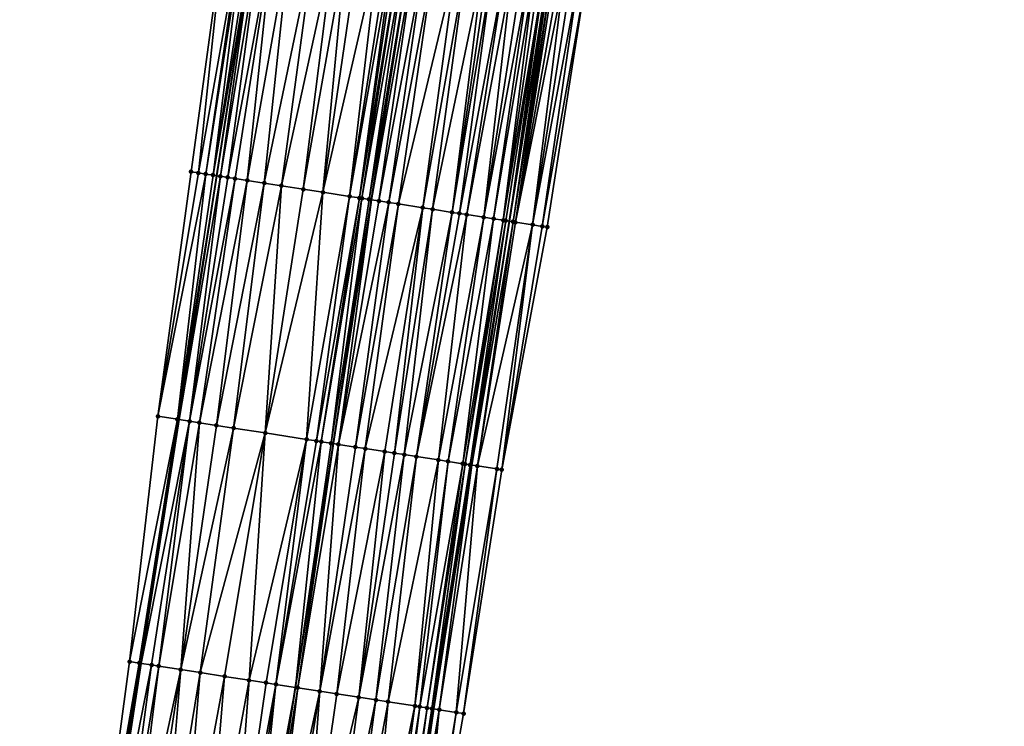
# Model space of a CAD drawing. Header units: feet. Extents: x 2004186 to 2014793, y 836912 to 864902.
# Tile 904 of 974: x 2004244 to 2004324, y 861836 to 861893. Entities that reach past the tile are written whole.
import ezdxf

# ---------------------------------------------------------------- set-up
doc = ezdxf.new("R2010")
doc.units = ezdxf.units.FT
doc.header["$LTSCALE"] = 100
doc.header["$MEASUREMENT"] = 0
for name, color, linetype, lineweight in [('EP_Travel Lane', 5, 'Continuous', 40), ('GPL_Skip Line', 2, 'Continuous', 40), ('Road Shots', 4, 'Continuous', 200), ('Road X-Section', 30, 'Continuous', 13)]:
    doc.layers.add(name, color=color, linetype=linetype, lineweight=lineweight)
doc.layers.add('I-77 SB_MM21-27-Surface-Border', color=7, linetype='Continuous')
doc.layers.add('I-77 SB_MM21-27-Surface-TIN', color=7, linetype='Continuous')

msp = doc.modelspace()

# ---------------------------------------------------------------- linework, layer by layer
at = {"layer": 'EP_Travel Lane'}
for points in [[(2004244.871533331, 861781.4747629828, 475.8894471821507), (2004247.706480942, 861801.2686498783, 476.2963339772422), (2004250.541511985, 861821.0631193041, 476.6735171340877), (2004253.598039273, 861840.9998284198, 477.0790103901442), (2004256.666802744, 861860.7592060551, 477.4664519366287), (2004259.735564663, 861880.5185737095, 477.8544267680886), (2004262.804317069, 861900.2778800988, 478.2456128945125), (2004266.111545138, 861920.1660222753, 478.6505441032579), (2004269.446542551, 861939.882200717, 479.03823395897), (2004272.781536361, 861959.5983578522, 479.4270138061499), (2004276.116567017, 861979.31473282, 479.8046323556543), (2004279.687520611, 861999.1749331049, 480.1635471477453), (2004283.304677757, 862018.8423221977, 480.495595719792), (2004286.921936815, 862038.5102654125, 480.795042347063), (2004290.539097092, 862058.1776715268, 481.1260890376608), (2004294.398704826, 862077.9631799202, 481.4208840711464), (2004298.326517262, 862097.5716404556, 481.7131366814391)], [(2004268.724748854, 861778.0972558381, 475.0505787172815), (2004271.519651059, 861797.8973254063, 475.4332667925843), (2004274.314531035, 861817.6972375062, 475.8239820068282), (2004277.314354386, 861837.3090696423, 476.1774537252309), (2004280.383158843, 861857.0687111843, 476.5510465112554), (2004283.451883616, 861876.8278396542, 476.9515774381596), (2004286.520636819, 861896.5871511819, 477.3424998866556), (2004289.78032483, 861916.1661944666, 477.7426439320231), (2004293.126251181, 861935.8802423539, 478.144050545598), (2004296.47219236, 861955.5943776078, 478.5409800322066), (2004299.81811013, 861975.3083749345, 478.944975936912), (2004303.329893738, 861994.8298725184, 479.3114861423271), (2004306.93671772, 862014.4984996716, 479.6815246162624), (2004310.543484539, 862034.1668151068, 480.0699002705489), (2004314.150407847, 862053.8359838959, 480.4080714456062), (2004317.950573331, 862073.3244854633, 480.745658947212), (2004321.878194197, 862092.9319896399, 481.0961759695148)]]:
    msp.add_polyline3d(points, dxfattribs=at)
at = {"layer": 'GPL_Skip Line'}
msp.add_polyline3d([(2004257.413331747, 861779.6982629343, 475.4802737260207), (2004260.230374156, 861799.4948755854, 475.8782724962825), (2004263.047487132, 861819.2919841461, 476.2509877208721), (2004266.09168847, 861839.055107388, 476.6269294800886), (2004269.180808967, 861858.8112578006, 477.0166406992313), (2004272.269952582, 861878.5675560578, 477.3985859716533), (2004275.359044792, 861898.3235255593, 477.7978000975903), (2004278.650188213, 861918.0464854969, 478.1999728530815), (2004281.996878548, 861937.7605591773, 478.5936307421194), (2004285.343570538, 861957.4746425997, 478.9867891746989), (2004288.690267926, 861977.1887578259, 479.3783170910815), (2004292.242436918, 861996.8669209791, 479.7472093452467), (2004295.869048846, 862016.5323048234, 480.094147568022), (2004299.495683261, 862036.1978106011, 480.4339104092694), (2004303.122345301, 862055.8634661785, 480.7648580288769), (2004306.917893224, 862075.4967837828, 481.1006554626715), (2004310.791516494, 862095.1154618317, 481.4211498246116)], dxfattribs=at)
at = {"layer": 'I-77 SB_MM21-27-Surface-Border', "color": 3, "linetype": 'ByBlock', "lineweight": -2}
for points in [[(2004243.74974978, 861781.6338770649, 475.9151746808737), (2004246.962803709, 861801.3741436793, 476.3128690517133), (2004249.977913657, 861821.1430174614, 476.6885808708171), (2004252.653536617, 861841.1470345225, 477.1035539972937), (2004254.95220891, 861861.0264397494, 477.5107749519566), (2004257.646090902, 861880.8441254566, 477.9140863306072), (2004260.339979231, 861900.6618516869, 478.3152617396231), (2004263.268426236, 861920.646776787, 478.7451031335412), (2004266.615157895, 861940.3610938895, 479.1262806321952), (2004269.961900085, 861960.0754730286, 479.5042749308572), (2004273.308641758, 861979.7898491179, 479.8824322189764), (2004276.899558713, 861999.6875881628, 480.2483322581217), (2004280.722957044, 862019.3172587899, 480.5624132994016), (2004284.74311794, 862038.9110869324, 480.8512477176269), (2004288.763240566, 862058.504707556, 481.1522894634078), (2004292.985715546, 862078.241680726, 481.4494763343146), (2004298.036787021, 862097.6288062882, 481.7154901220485)], [(2004323.546783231, 862092.604838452, 480.9611027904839), (2004319.477055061, 862073.0254436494, 480.6076028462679), (2004316.695349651, 862053.3707454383, 480.1753278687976), (2004313.462204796, 862033.6333618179, 479.7964136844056), (2004310.032382, 862013.9322795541, 479.4157512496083), (2004306.405878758, 861994.2674850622, 479.0341319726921), (2004303.086838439, 861974.7599758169, 478.6208174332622), (2004299.740028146, 861955.0451955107, 478.2633899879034), (2004296.393383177, 861935.3313890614, 477.8560285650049), (2004293.046839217, 861915.6181776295, 477.4181642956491), (2004289.588431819, 861896.1133765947, 477.0392939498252), (2004286.499277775, 861876.3570116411, 476.6608484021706), (2004282.817234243, 861856.6927466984, 476.3134644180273), (2004279.728001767, 861836.9358801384, 475.9613643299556), (2004276.315557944, 861817.416232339, 475.6371162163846), (2004272.706248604, 861797.7305978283, 475.3271096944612), (2004270.87945956, 861777.7946982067, 474.8478907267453)]]:
    msp.add_polyline3d(points, dxfattribs=at)
at = {"layer": 'I-77 SB_MM21-27-Surface-TIN', "color": 128, "linetype": 'ByBlock', "lineweight": -2}
for points in [[(2004260.339979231, 861900.6618516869, 478.3152617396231), (2004257.646090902, 861880.8441254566, 477.9140863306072), (2004258.238943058, 861880.7517866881, 477.8955731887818)], [(2004261.723284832, 861900.4462916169, 478.2774721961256), (2004260.339979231, 861900.6618516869, 478.3152617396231), (2004258.238943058, 861880.7517866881, 477.8955731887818)], [(2004261.723284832, 861900.4462916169, 478.2774721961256), (2004258.238943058, 861880.7517866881, 477.8955731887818), (2004258.831783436, 861880.6593725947, 477.8810167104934)], [(2004261.920897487, 861900.4154817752, 478.2728902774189), (2004261.723284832, 861900.4462916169, 478.2774721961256), (2004258.831783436, 861880.6593725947, 477.8810167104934)], [(2004261.920897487, 861900.4154817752, 478.2728902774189), (2004258.831783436, 861880.6593725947, 477.8810167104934), (2004259.424643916, 861880.567087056, 477.8597075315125)], [(2004262.513762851, 861900.3232274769, 478.2499402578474), (2004261.920897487, 861900.4154817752, 478.2728902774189), (2004259.424643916, 861880.567087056, 477.8597075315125)], [(2004262.513762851, 861900.3232274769, 478.2499402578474), (2004259.424643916, 861880.567087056, 477.8597075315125), (2004262.804317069, 861900.2778800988, 478.2456128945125)], [(2004259.424643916, 861880.567087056, 477.8597075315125), (2004259.735564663, 861880.5185737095, 477.8544267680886), (2004262.804317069, 861900.2778800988, 478.2456128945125)], [(2004260.017470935, 861880.4745875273, 477.8496387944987), (2004262.804317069, 861900.2778800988, 478.2456128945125), (2004259.735564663, 861880.5185737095, 477.8544267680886)], [(2004263.304193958, 861900.1998633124, 478.2381679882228), (2004262.804317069, 861900.2778800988, 478.2456128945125), (2004260.017470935, 861880.4745875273, 477.8496387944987)], [(2004263.304193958, 861900.1998633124, 478.2381679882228), (2004260.017470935, 861880.4745875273, 477.8496387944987), (2004260.610298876, 861880.3820938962, 477.8392602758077)], [(2004264.292268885, 861900.0458886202, 478.2113442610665), (2004263.304193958, 861900.1998633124, 478.2381679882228), (2004260.610298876, 861880.3820938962, 477.8392602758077)], [(2004264.292268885, 861900.0458886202, 478.2113442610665), (2004260.610298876, 861880.3820938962, 477.8392602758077), (2004261.203143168, 861880.2897048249, 477.8233894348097)], [(2004264.292268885, 861900.0458886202, 478.2113442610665), (2004261.203143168, 861880.2897048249, 477.8233894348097), (2004262.191251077, 861880.135941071, 477.7854853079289)], [(2004265.675607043, 861899.8305367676, 478.1626174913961), (2004264.292268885, 861900.0458886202, 478.2113442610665), (2004262.191251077, 861880.135941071, 477.7854853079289)], [(2004265.675607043, 861899.8305367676, 478.1626174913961), (2004262.191251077, 861880.135941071, 477.7854853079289), (2004263.574609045, 861879.9207159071, 477.7301034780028)], [(2004267.651819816, 861899.5229897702, 478.0878334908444), (2004265.675607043, 861899.8305367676, 478.1626174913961), (2004263.574609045, 861879.9207159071, 477.7301034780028)], [(2004267.651819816, 861899.5229897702, 478.0878334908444), (2004263.574609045, 861879.9207159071, 477.7301034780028), (2004264.957954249, 861879.7054091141, 477.6790094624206)], [(2004269.232790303, 861899.2769538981, 478.0279156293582), (2004267.651819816, 861899.5229897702, 478.0878334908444), (2004264.957954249, 861879.7054091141, 477.6790094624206)], [(2004269.232790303, 861899.2769538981, 478.0279156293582), (2004264.957954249, 861879.7054091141, 477.6790094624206), (2004266.736550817, 861879.4286492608, 477.6099991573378)], [(2004270.220903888, 861899.1232264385, 477.9881052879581), (2004269.232790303, 861899.2769538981, 478.0279156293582), (2004266.736550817, 861879.4286492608, 477.6099991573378)], [(2004270.220903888, 861899.1232264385, 477.9881052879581), (2004266.736550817, 861879.4286492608, 477.6099991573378), (2004268.317531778, 861879.1826803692, 477.5465625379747)], [(2004271.209006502, 861898.9694288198, 477.9519802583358), (2004270.220903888, 861899.1232264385, 477.9881052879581), (2004268.317531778, 861879.1826803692, 477.5465625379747)], [(2004272.789979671, 861898.723410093, 477.8911618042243), (2004271.209006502, 861898.9694288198, 477.9519802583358), (2004268.317531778, 861879.1826803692, 477.5465625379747)], [(2004272.789979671, 861898.723410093, 477.8911618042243), (2004268.317531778, 861879.1826803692, 477.5465625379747), (2004270.491386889, 861878.8445133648, 477.4572244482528)], [(2004273.580468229, 861898.6004133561, 477.8600893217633), (2004272.789979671, 861898.723410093, 477.8911618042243), (2004270.491386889, 861878.8445133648, 477.4572244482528)], [(2004273.975720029, 861898.5389630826, 477.8420267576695), (2004273.580468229, 861898.6004133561, 477.8600893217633), (2004270.491386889, 861878.8445133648, 477.4572244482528)], [(2004273.975720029, 861898.5389630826, 477.8420267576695), (2004270.491386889, 861878.8445133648, 477.4572244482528), (2004271.281878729, 861878.7215376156, 477.4250493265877)], [(2004274.173342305, 861898.5082147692, 477.8342128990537), (2004273.975720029, 861898.5389630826, 477.8420267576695), (2004271.281878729, 861878.7215376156, 477.4250493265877)], [(2004274.568596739, 861898.4467813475, 477.8152651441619), (2004274.173342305, 861898.5082147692, 477.8342128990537), (2004271.281878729, 861878.7215376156, 477.4250493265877)], [(2004274.568596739, 861898.4467813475, 477.8152651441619), (2004271.281878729, 861878.7215376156, 477.4250493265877), (2004271.479497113, 861878.6907644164, 477.4185426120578)], [(2004274.963814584, 861898.3851139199, 477.8086092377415), (2004274.568596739, 861898.4467813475, 477.8152651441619), (2004271.479497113, 861878.6907644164, 477.4185426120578)], [(2004274.963814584, 861898.3851139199, 477.8086092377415), (2004271.479497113, 861878.6907644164, 477.4185426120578), (2004272.072332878, 861878.5983208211, 477.4055358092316)], [(2004274.963814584, 861898.3851139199, 477.8086092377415), (2004272.072332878, 861878.5983208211, 477.4055358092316), (2004275.359044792, 861898.3235255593, 477.7978000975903)], [(2004272.072332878, 861878.5983208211, 477.4055358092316), (2004272.269952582, 861878.5675560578, 477.3985859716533), (2004275.359044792, 861898.3235255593, 477.7978000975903)], [(2004275.754275, 861898.2619371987, 477.7869909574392), (2004275.359044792, 861898.3235255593, 477.7978000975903), (2004272.269952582, 861878.5675560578, 477.3985859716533)], [(2004275.754275, 861898.2619371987, 477.7869909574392), (2004272.269952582, 861878.5675560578, 477.3985859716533), (2004272.862811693, 861878.4752617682, 477.3777364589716)], [(2004276.544768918, 861898.1389747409, 477.7541178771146), (2004275.754275, 861898.2619371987, 477.7869909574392), (2004272.862811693, 861878.4752617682, 477.3777364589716)], [(2004276.544768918, 861898.1389747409, 477.7541178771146), (2004272.862811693, 861878.4752617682, 477.3777364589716), (2004273.653297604, 861878.3522480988, 477.3475532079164)], [(2004277.335252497, 861898.0159461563, 477.7247182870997), (2004276.544768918, 861898.1389747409, 477.7541178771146), (2004273.653297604, 861878.3522480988, 477.3475532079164)], [(2004277.335252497, 861898.0159461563, 477.7247182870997), (2004273.653297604, 861878.3522480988, 477.3475532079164), (2004274.443779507, 861878.2292087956, 477.3187164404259)], [(2004279.113851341, 861897.7392008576, 477.6549439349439), (2004277.335252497, 861898.0159461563, 477.7247182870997), (2004274.443779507, 861878.2292087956, 477.3187164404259)], [(2004279.113851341, 861897.7392008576, 477.6549439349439), (2004274.443779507, 861878.2292087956, 477.3187164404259), (2004276.419994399, 861877.9216753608, 477.2432195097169)], [(2004279.904321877, 861897.6160888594, 477.6299258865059), (2004279.113851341, 861897.7392008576, 477.6549439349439), (2004276.419994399, 861877.9216753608, 477.2432195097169)], [(2004279.904321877, 861897.6160888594, 477.6299258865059), (2004276.419994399, 861877.9216753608, 477.2432195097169), (2004277.210471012, 861877.798602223, 477.2161600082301)], [(2004281.287657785, 861897.4007226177, 477.5819549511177), (2004279.904321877, 861897.6160888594, 477.6299258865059), (2004277.210471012, 861877.798602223, 477.2161600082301)], [(2004281.287657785, 861897.4007226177, 477.5819549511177), (2004277.210471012, 861877.798602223, 477.2161600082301), (2004278.791443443, 861877.5525787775, 477.1555890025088)], [(2004281.682887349, 861897.3391301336, 477.5713624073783), (2004281.287657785, 861897.4007226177, 477.5819549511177), (2004278.791443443, 861877.5525787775, 477.1555890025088)], [(2004282.078131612, 861897.2776316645, 477.5558314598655), (2004281.682887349, 861897.3391301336, 477.5713624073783), (2004278.791443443, 861877.5525787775, 477.1555890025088)], [(2004282.078131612, 861897.2776316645, 477.5558314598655), (2004278.791443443, 861877.5525787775, 477.1555890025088), (2004279.384301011, 861877.4602746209, 477.1352577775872)], [(2004283.066265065, 861897.1240312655, 477.5093468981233), (2004282.078131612, 861897.2776316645, 477.5558314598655), (2004279.384301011, 861877.4602746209, 477.1352577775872)], [(2004283.066265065, 861897.1240312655, 477.5093468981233), (2004279.384301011, 861877.4602746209, 477.1352577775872), (2004279.977172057, 861877.3680566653, 477.1103985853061)], [(2004283.659124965, 861897.0317420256, 477.4882322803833), (2004283.066265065, 861897.1240312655, 477.5093468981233), (2004279.977172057, 861877.3680566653, 477.1103985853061)], [(2004283.659124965, 861897.0317420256, 477.4882322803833), (2004279.977172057, 861877.3680566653, 477.1103985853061), (2004281.360506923, 861877.1526837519, 477.0627777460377)], [(2004284.449604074, 861896.9086848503, 477.4603345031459), (2004283.659124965, 861897.0317420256, 477.4882322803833), (2004281.360506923, 861877.1526837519, 477.0627777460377)], [(2004285.042483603, 861896.8165211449, 477.4326258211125), (2004284.449604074, 861896.9086848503, 477.4603345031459), (2004281.360506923, 861877.1526837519, 477.0627777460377)], [(2004285.042483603, 861896.8165211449, 477.4326258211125), (2004281.360506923, 861877.1526837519, 477.0627777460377), (2004282.151008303, 861877.0297690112, 477.027397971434)], [(2004285.437744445, 861896.7551287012, 477.411525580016), (2004285.042483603, 861896.8165211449, 477.4326258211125), (2004282.151008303, 861877.0297690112, 477.027397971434)], [(2004285.437744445, 861896.7551287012, 477.411525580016), (2004282.151008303, 861877.0297690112, 477.027397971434), (2004282.941525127, 861876.9069530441, 476.9868298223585)], [(2004285.833017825, 861896.6938164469, 477.3862131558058), (2004285.437744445, 861896.7551287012, 477.411525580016), (2004282.941525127, 861876.9069530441, 476.9868298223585)], [(2004286.228268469, 861896.6323587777, 477.3685390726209), (2004285.833017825, 861896.6938164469, 477.3862131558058), (2004282.941525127, 861876.9069530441, 476.9868298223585)], [(2004286.228268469, 861896.6323587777, 477.3685390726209), (2004282.941525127, 861876.9069530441, 476.9868298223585), (2004283.139159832, 861876.8762842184, 476.9748405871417)], [(2004286.228268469, 861896.6323587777, 477.3685390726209), (2004283.139159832, 861876.8762842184, 476.9748405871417), (2004283.451883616, 861876.8278396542, 476.9515774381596)], [(2004286.228268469, 861896.6323587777, 477.3685390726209), (2004283.451883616, 861876.8278396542, 476.9515774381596), (2004286.520636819, 861896.5871511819, 477.3424998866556)], [(2004286.623571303, 861896.5712348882, 477.3333322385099), (2004286.520636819, 861896.5871511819, 477.3424998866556), (2004283.451883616, 861876.8278396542, 476.9515774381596)], [(2004286.623571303, 861896.5712348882, 477.3333322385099), (2004283.451883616, 861876.8278396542, 476.9515774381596), (2004283.732088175, 861876.7844326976, 476.9307333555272)], [(2004286.821214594, 861896.5406209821, 477.3184582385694), (2004286.623571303, 861896.5712348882, 477.3333322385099), (2004283.732088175, 861876.7844326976, 476.9307333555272)], [(2004286.821214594, 861896.5406209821, 477.3184582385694), (2004283.732088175, 861876.7844326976, 476.9307333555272), (2004283.929739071, 861876.7538674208, 476.9133049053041)], [(2004287.018863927, 861896.5100457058, 477.3015551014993), (2004286.821214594, 861896.5406209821, 477.3184582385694), (2004283.929739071, 861876.7538674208, 476.9133049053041)], [(2004287.414183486, 861896.4490287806, 477.2607296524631), (2004287.018863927, 861896.5100457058, 477.3015551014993), (2004283.929739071, 861876.7538674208, 476.9133049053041)], [(2004287.809509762, 861896.3880548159, 477.2176475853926), (2004287.414183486, 861896.4490287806, 477.2607296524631), (2004283.929739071, 861876.7538674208, 476.9133049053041)], [(2004287.809509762, 861896.3880548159, 477.2176475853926), (2004283.929739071, 861876.7538674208, 476.9133049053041), (2004285.313351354, 861876.5402687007, 476.7724893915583)], [(2004288.402481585, 861896.2964813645, 477.1589340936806), (2004287.809509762, 861896.3880548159, 477.2176475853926), (2004285.313351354, 861876.5402687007, 476.7724893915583)], [(2004288.402481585, 861896.2964813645, 477.1589340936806), (2004285.313351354, 861876.5402687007, 476.7724893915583), (2004288.995466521, 861896.2049917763, 477.095815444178)], [(2004288.995466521, 861896.2049917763, 477.095815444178), (2004285.313351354, 861876.5402687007, 476.7724893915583), (2004286.103960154, 861876.41804096, 476.7010229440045)], [(2004288.995466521, 861896.2049917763, 477.095815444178), (2004286.103960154, 861876.41804096, 476.7010229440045), (2004289.588431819, 861896.1133765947, 477.0392939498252)], [(2004289.588431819, 861896.1133765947, 477.0392939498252), (2004286.103960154, 861876.41804096, 476.7010229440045), (2004286.499277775, 861876.3570116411, 476.6608484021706)], [(2004258.238943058, 861880.7517866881, 477.8955731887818), (2004257.646090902, 861880.8441254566, 477.9140863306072), (2004254.95220891, 861861.0264397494, 477.5107749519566)], [(2004258.831783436, 861880.6593725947, 477.8810167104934), (2004258.238943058, 861880.7517866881, 477.8955731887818), (2004254.95220891, 861861.0264397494, 477.5107749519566)], [(2004258.831783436, 861880.6593725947, 477.8810167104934), (2004254.95220891, 861861.0264397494, 477.5107749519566), (2004256.533124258, 861860.7800512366, 477.4693805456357)], [(2004259.424643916, 861880.567087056, 477.8597075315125), (2004258.831783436, 861880.6593725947, 477.8810167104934), (2004256.533124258, 861860.7800512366, 477.4693805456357)], [(2004259.424643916, 861880.567087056, 477.8597075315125), (2004256.533124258, 861860.7800512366, 477.4693805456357), (2004259.735564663, 861880.5185737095, 477.8544267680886)], [(2004256.533124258, 861860.7800512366, 477.4693805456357), (2004256.666802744, 861860.7592060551, 477.4664519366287), (2004259.735564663, 861880.5185737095, 477.8544267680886)], [(2004260.017470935, 861880.4745875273, 477.8496387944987), (2004259.735564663, 861880.5185737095, 477.8544267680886), (2004256.666802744, 861860.7592060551, 477.4664519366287)], [(2004260.017470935, 861880.4745875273, 477.8496387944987), (2004256.666802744, 861860.7592060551, 477.4664519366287), (2004257.521183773, 861860.6259779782, 477.4477342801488)], [(2004260.610298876, 861880.3820938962, 477.8392602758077), (2004260.017470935, 861880.4745875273, 477.8496387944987), (2004257.521183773, 861860.6259779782, 477.4477342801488)], [(2004261.203143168, 861880.2897048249, 477.8233894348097), (2004260.610298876, 861880.3820938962, 477.8392602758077), (2004257.521183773, 861860.6259779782, 477.4477342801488)], [(2004261.203143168, 861880.2897048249, 477.8233894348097), (2004257.521183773, 861860.6259779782, 477.4477342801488), (2004258.311655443, 861860.5028732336, 477.422335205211)], [(2004262.191251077, 861880.135941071, 477.7854853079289), (2004261.203143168, 861880.2897048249, 477.8233894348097), (2004258.311655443, 861860.5028732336, 477.422335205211)], [(2004262.191251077, 861880.135941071, 477.7854853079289), (2004258.311655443, 861860.5028732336, 477.422335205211), (2004259.695006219, 861860.287602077, 477.3693696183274)], [(2004263.574609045, 861879.9207159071, 477.7301034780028), (2004262.191251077, 861880.135941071, 477.7854853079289), (2004259.695006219, 861860.287602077, 477.3693696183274)], [(2004263.574609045, 861879.9207159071, 477.7301034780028), (2004259.695006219, 861860.287602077, 477.3693696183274), (2004261.078355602, 861860.0723220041, 477.3168723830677)], [(2004264.957954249, 861879.7054091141, 477.6790094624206), (2004263.574609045, 861879.9207159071, 477.7301034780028), (2004261.078355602, 861860.0723220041, 477.3168723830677)], [(2004264.957954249, 861879.7054091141, 477.6790094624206), (2004261.078355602, 861860.0723220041, 477.3168723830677), (2004263.647432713, 861859.6725141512, 477.219482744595)], [(2004266.736550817, 861879.4286492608, 477.6099991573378), (2004264.957954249, 861879.7054091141, 477.6790094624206), (2004263.647432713, 861859.6725141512, 477.219482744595)], [(2004268.317531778, 861879.1826803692, 477.5465625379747), (2004266.736550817, 861879.4286492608, 477.6099991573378), (2004263.647432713, 861859.6725141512, 477.219482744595)], [(2004268.317531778, 861879.1826803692, 477.5465625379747), (2004263.647432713, 861859.6725141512, 477.219482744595), (2004267.007009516, 861859.149780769, 477.0872802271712)], [(2004270.491386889, 861878.8445133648, 477.4572244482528), (2004268.317531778, 861879.1826803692, 477.5465625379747), (2004267.007009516, 861859.149780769, 477.0872802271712)], [(2004270.491386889, 861878.8445133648, 477.4572244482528), (2004267.007009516, 861859.149780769, 477.0872802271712), (2004267.797498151, 861859.0267845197, 477.0561821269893)], [(2004271.281878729, 861878.7215376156, 477.4250493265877), (2004270.491386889, 861878.8445133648, 477.4572244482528), (2004267.797498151, 861859.0267845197, 477.0561821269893)], [(2004271.281878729, 861878.7215376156, 477.4250493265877), (2004267.797498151, 861859.0267845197, 477.0561821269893), (2004268.192742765, 861858.9652882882, 477.0405336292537)], [(2004271.479497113, 861878.6907644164, 477.4185426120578), (2004271.281878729, 861878.7215376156, 477.4250493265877), (2004268.192742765, 861858.9652882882, 477.0405336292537)], [(2004271.479497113, 861878.6907644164, 477.4185426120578), (2004268.192742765, 861858.9652882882, 477.0405336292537), (2004268.983190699, 861858.8420317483, 477.0231080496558)], [(2004272.072332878, 861878.5983208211, 477.4055358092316), (2004271.479497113, 861878.6907644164, 477.4185426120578), (2004268.983190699, 861858.8420317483, 477.0231080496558)], [(2004272.072332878, 861878.5983208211, 477.4055358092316), (2004268.983190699, 861858.8420317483, 477.0231080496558), (2004269.180808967, 861858.8112578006, 477.0166406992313)], [(2004272.072332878, 861878.5983208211, 477.4055358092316), (2004269.180808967, 861858.8112578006, 477.0166406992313), (2004272.269952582, 861878.5675560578, 477.3985859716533)], [(2004269.576045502, 861858.7497099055, 477.0037059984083), (2004272.269952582, 861878.5675560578, 477.3985859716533), (2004269.180808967, 861858.8112578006, 477.0166406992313)], [(2004272.862811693, 861878.4752617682, 477.3777364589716), (2004272.269952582, 861878.5675560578, 477.3985859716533), (2004269.576045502, 861858.7497099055, 477.0037059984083)], [(2004273.653297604, 861878.3522480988, 477.3475532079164), (2004272.862811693, 861878.4752617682, 477.3777364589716), (2004269.576045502, 861858.7497099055, 477.0037059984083)], [(2004273.653297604, 861878.3522480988, 477.3475532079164), (2004269.576045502, 861858.7497099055, 477.0037059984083), (2004270.959407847, 861858.5345127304, 476.9468543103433)], [(2004274.443779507, 861878.2292087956, 477.3187164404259), (2004273.653297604, 861878.3522480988, 477.3475532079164), (2004270.959407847, 861858.5345127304, 476.9468543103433)], [(2004274.443779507, 861878.2292087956, 477.3187164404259), (2004270.959407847, 861858.5345127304, 476.9468543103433), (2004271.749902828, 861858.4115570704, 476.9136241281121)], [(2004276.419994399, 861877.9216753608, 477.2432195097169), (2004274.443779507, 861878.2292087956, 477.3187164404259), (2004271.749902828, 861858.4115570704, 476.9136241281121)], [(2004276.419994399, 861877.9216753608, 477.2432195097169), (2004271.749902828, 861858.4115570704, 476.9136241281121), (2004273.330858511, 861858.165426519, 476.8586795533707)], [(2004276.419994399, 861877.9216753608, 477.2432195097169), (2004273.330858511, 861858.165426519, 476.8586795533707), (2004274.121334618, 861858.0423501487, 476.8317900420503)], [(2004277.210471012, 861877.798602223, 477.2161600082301), (2004276.419994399, 861877.9216753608, 477.2432195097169), (2004274.121334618, 861858.0423501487, 476.8317900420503)], [(2004277.210471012, 861877.798602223, 477.2161600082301), (2004274.121334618, 861858.0423501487, 476.8317900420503), (2004274.911821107, 861857.9193401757, 476.8014128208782)], [(2004278.791443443, 861877.5525787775, 477.1555890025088), (2004277.210471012, 861877.798602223, 477.2161600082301), (2004274.911821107, 861857.9193401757, 476.8014128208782)], [(2004278.791443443, 861877.5525787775, 477.1555890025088), (2004274.911821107, 861857.9193401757, 476.8014128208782), (2004275.899914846, 861857.7654857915, 476.768269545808)], [(2004279.384301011, 861877.4602746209, 477.1352577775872), (2004278.791443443, 861877.5525787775, 477.1555890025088), (2004275.899914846, 861857.7654857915, 476.768269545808)], [(2004279.977172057, 861877.3680566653, 477.1103985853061), (2004279.384301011, 861877.4602746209, 477.1352577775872), (2004275.899914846, 861857.7654857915, 476.768269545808)], [(2004279.977172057, 861877.3680566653, 477.1103985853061), (2004275.899914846, 861857.7654857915, 476.768269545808), (2004277.678513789, 861857.4887411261, 476.6984618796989)], [(2004281.360506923, 861877.1526837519, 477.0627777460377), (2004279.977172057, 861877.3680566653, 477.1103985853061), (2004277.678513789, 861857.4887411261, 476.6984618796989)], [(2004281.360506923, 861877.1526837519, 477.0627777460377), (2004277.678513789, 861857.4887411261, 476.6984618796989), (2004278.469013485, 861857.3658156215, 476.6636477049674)], [(2004282.151008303, 861877.0297690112, 477.027397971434), (2004281.360506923, 861877.1526837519, 477.0627777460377), (2004278.469013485, 861857.3658156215, 476.6636477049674)], [(2004282.151008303, 861877.0297690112, 477.027397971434), (2004278.469013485, 861857.3658156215, 476.6636477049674), (2004279.654781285, 861857.1815441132, 476.6052938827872)], [(2004282.941525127, 861876.9069530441, 476.9868298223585), (2004282.151008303, 861877.0297690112, 477.027397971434), (2004279.654781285, 861857.1815441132, 476.6052938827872)], [(2004282.941525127, 861876.9069530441, 476.9868298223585), (2004279.654781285, 861857.1815441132, 476.6052938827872), (2004279.852417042, 861857.1508820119, 476.5929514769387)], [(2004283.139159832, 861876.8762842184, 476.9748405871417), (2004282.941525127, 861876.9069530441, 476.9868298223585), (2004279.852417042, 861857.1508820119, 476.5929514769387)], [(2004283.139159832, 861876.8762842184, 476.9748405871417), (2004279.852417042, 861857.1508820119, 476.5929514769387), (2004280.247704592, 861857.0896603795, 476.5628788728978)], [(2004283.139159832, 861876.8762842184, 476.9748405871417), (2004280.247704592, 861857.0896603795, 476.5628788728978), (2004283.451883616, 861876.8278396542, 476.9515774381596)], [(2004280.247704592, 861857.0896603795, 476.5628788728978), (2004280.383158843, 861857.0687111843, 476.5510465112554), (2004283.451883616, 861876.8278396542, 476.9515774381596)], [(2004283.732088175, 861876.7844326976, 476.9307333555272), (2004283.451883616, 861876.8278396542, 476.9515774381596), (2004280.383158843, 861857.0687111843, 476.5510465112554)], [(2004283.732088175, 861876.7844326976, 476.9307333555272), (2004280.383158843, 861857.0687111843, 476.5510465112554), (2004280.840655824, 861856.9979552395, 476.5110826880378)], [(2004283.929739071, 861876.7538674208, 476.9133049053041), (2004283.732088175, 861876.7844326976, 476.9307333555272), (2004280.840655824, 861856.9979552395, 476.5110826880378)], [(2004285.313351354, 861876.5402687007, 476.7724893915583), (2004283.929739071, 861876.7538674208, 476.9133049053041), (2004280.840655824, 861856.9979552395, 476.5110826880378)], [(2004285.313351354, 861876.5402687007, 476.7724893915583), (2004280.840655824, 861856.9979552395, 476.5110826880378), (2004282.421922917, 861856.7538162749, 476.3515242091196)], [(2004285.313351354, 861876.5402687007, 476.7724893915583), (2004282.421922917, 861856.7538162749, 476.3515242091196), (2004282.817234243, 861856.6927466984, 476.3134644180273)], [(2004285.313351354, 861876.5402687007, 476.7724893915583), (2004282.817234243, 861856.6927466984, 476.3134644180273), (2004286.103960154, 861876.41804096, 476.7010229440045)], [(2004286.103960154, 861876.41804096, 476.7010229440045), (2004282.817234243, 861856.6927466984, 476.3134644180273), (2004286.499277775, 861876.3570116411, 476.6608484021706)], [(2004256.533124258, 861860.7800512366, 477.4693805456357), (2004254.95220891, 861861.0264397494, 477.5107749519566), (2004252.653536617, 861841.1470345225, 477.1035539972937)], [(2004256.533124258, 861860.7800512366, 477.4693805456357), (2004252.653536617, 861841.1470345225, 477.1035539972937), (2004253.443997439, 861841.023860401, 477.081798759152)], [(2004256.533124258, 861860.7800512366, 477.4693805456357), (2004253.443997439, 861841.023860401, 477.081798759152), (2004256.666802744, 861860.7592060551, 477.4664519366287)], [(2004253.443997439, 861841.023860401, 477.081798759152), (2004253.598039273, 861840.9998284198, 477.0790103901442), (2004256.666802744, 861860.7592060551, 477.4664519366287)], [(2004257.521183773, 861860.6259779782, 477.4477342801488), (2004256.666802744, 861860.7592060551, 477.4664519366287), (2004253.598039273, 861840.9998284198, 477.0790103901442)], [(2004257.521183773, 861860.6259779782, 477.4477342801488), (2004253.598039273, 861840.9998284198, 477.0790103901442), (2004254.432045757, 861840.8697155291, 477.063913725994)], [(2004257.521183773, 861860.6259779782, 477.4477342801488), (2004254.432045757, 861840.8697155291, 477.063913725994), (2004255.024898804, 861840.7773824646, 477.0451008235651)], [(2004258.311655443, 861860.5028732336, 477.422335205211), (2004257.521183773, 861860.6259779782, 477.4477342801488), (2004255.024898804, 861840.7773824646, 477.0451008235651)], [(2004258.311655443, 861860.5028732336, 477.422335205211), (2004255.024898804, 861840.7773824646, 477.0451008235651), (2004256.80348739, 861840.5005715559, 476.9787719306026)], [(2004259.695006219, 861860.287602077, 477.3693696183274), (2004258.311655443, 861860.5028732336, 477.422335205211), (2004256.80348739, 861840.5005715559, 476.9787719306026)], [(2004261.078355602, 861860.0723220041, 477.3168723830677), (2004259.695006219, 861860.287602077, 477.3693696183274), (2004256.80348739, 861840.5005715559, 476.9787719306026)], [(2004261.078355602, 861860.0723220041, 477.3168723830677), (2004256.80348739, 861840.5005715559, 476.9787719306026), (2004258.384464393, 861840.2545773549, 476.9166643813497)], [(2004263.647432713, 861859.6725141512, 477.219482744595), (2004261.078355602, 861860.0723220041, 477.3168723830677), (2004258.384464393, 861840.2545773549, 476.9166643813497)], [(2004263.647432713, 861859.6725141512, 477.219482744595), (2004258.384464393, 861840.2545773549, 476.9166643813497), (2004260.360668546, 861839.946975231, 476.8447750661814)], [(2004263.647432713, 861859.6725141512, 477.219482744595), (2004260.360668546, 861839.946975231, 476.8447750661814), (2004262.336897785, 861839.6395335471, 476.7644581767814)], [(2004267.007009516, 861859.149780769, 477.0872802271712), (2004263.647432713, 861859.6725141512, 477.219482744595), (2004262.336897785, 861839.6395335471, 476.7644581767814)], [(2004267.007009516, 861859.149780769, 477.0872802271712), (2004262.336897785, 861839.6395335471, 476.7644581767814), (2004263.720274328, 861839.4244271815, 476.7028357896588)], [(2004267.007009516, 861859.149780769, 477.0872802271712), (2004263.720274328, 861839.4244271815, 476.7028357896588), (2004264.510758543, 861839.3014026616, 476.6732222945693)], [(2004267.797498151, 861859.0267845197, 477.0561821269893), (2004267.007009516, 861859.149780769, 477.0872802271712), (2004264.510758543, 861839.3014026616, 476.6732222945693)], [(2004268.192742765, 861858.9652882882, 477.0405336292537), (2004267.797498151, 861859.0267845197, 477.0561821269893), (2004264.510758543, 861839.3014026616, 476.6732222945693)], [(2004268.192742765, 861858.9652882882, 477.0405336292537), (2004264.510758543, 861839.3014026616, 476.6732222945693), (2004266.09168847, 861839.055107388, 476.6269294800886)], [(2004268.983190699, 861858.8420317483, 477.0231080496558), (2004268.192742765, 861858.9652882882, 477.0405336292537), (2004266.09168847, 861839.055107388, 476.6269294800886)], [(2004268.983190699, 861858.8420317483, 477.0231080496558), (2004266.09168847, 861839.055107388, 476.6269294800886), (2004269.180808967, 861858.8112578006, 477.0166406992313)], [(2004266.28930471, 861839.0243204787, 476.6211428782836), (2004269.180808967, 861858.8112578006, 477.0166406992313), (2004266.09168847, 861839.055107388, 476.6269294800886)], [(2004269.576045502, 861858.7497099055, 477.0037059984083), (2004269.180808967, 861858.8112578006, 477.0166406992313), (2004266.28930471, 861839.0243204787, 476.6211428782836)], [(2004269.576045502, 861858.7497099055, 477.0037059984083), (2004266.28930471, 861839.0243204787, 476.6211428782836), (2004268.067876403, 861838.7474015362, 476.5604887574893)], [(2004270.959407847, 861858.5345127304, 476.9468543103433), (2004269.576045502, 861858.7497099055, 477.0037059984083), (2004268.067876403, 861838.7474015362, 476.5604887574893)], [(2004271.749902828, 861858.4115570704, 476.9136241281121), (2004270.959407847, 861858.5345127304, 476.9468543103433), (2004268.067876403, 861838.7474015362, 476.5604887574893)], [(2004271.749902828, 861858.4115570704, 476.9136241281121), (2004268.067876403, 861838.7474015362, 476.5604887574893), (2004269.451232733, 861838.5321658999, 476.5056567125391)], [(2004273.330858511, 861858.165426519, 476.8586795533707), (2004271.749902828, 861858.4115570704, 476.9136241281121), (2004269.451232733, 861838.5321658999, 476.5056567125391)], [(2004273.330858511, 861858.165426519, 476.8586795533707), (2004269.451232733, 861838.5321658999, 476.5056567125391), (2004271.229808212, 861838.2552711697, 476.443730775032)], [(2004274.121334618, 861858.0423501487, 476.8317900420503), (2004273.330858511, 861858.165426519, 476.8586795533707), (2004271.229808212, 861838.2552711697, 476.443730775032)], [(2004274.911821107, 861857.9193401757, 476.8014128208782), (2004274.121334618, 861858.0423501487, 476.8317900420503), (2004271.229808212, 861838.2552711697, 476.443730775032)], [(2004274.911821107, 861857.9193401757, 476.8014128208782), (2004271.229808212, 861838.2552711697, 476.443730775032), (2004272.613155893, 861838.0399802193, 476.3918042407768)], [(2004275.899914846, 861857.7654857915, 476.768269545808), (2004274.911821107, 861857.9193401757, 476.8014128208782), (2004272.613155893, 861838.0399802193, 476.3918042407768)], [(2004275.899914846, 861857.7654857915, 476.768269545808), (2004272.613155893, 861838.0399802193, 476.3918042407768), (2004273.601254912, 861837.886159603, 476.3568867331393)], [(2004277.678513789, 861857.4887411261, 476.6984618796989), (2004275.899914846, 861857.7654857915, 476.768269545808), (2004273.601254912, 861837.886159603, 476.3568867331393)], [(2004277.678513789, 861857.4887411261, 476.6984618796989), (2004273.601254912, 861837.886159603, 476.3568867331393), (2004275.775098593, 861837.5479195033, 476.2713876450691)], [(2004278.469013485, 861857.3658156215, 476.6636477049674), (2004277.678513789, 861857.4887411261, 476.6984618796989), (2004275.775098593, 861837.5479195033, 476.2713876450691)], [(2004278.469013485, 861857.3658156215, 476.6636477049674), (2004275.775098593, 861837.5479195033, 476.2713876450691), (2004276.170351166, 861837.4864741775, 476.2530649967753)], [(2004279.654781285, 861857.1815441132, 476.6052938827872), (2004278.469013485, 861857.3658156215, 476.6636477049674), (2004276.170351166, 861837.4864741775, 476.2530649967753)], [(2004279.654781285, 861857.1815441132, 476.6052938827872), (2004276.170351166, 861837.4864741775, 476.2530649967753), (2004276.763251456, 861837.3944432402, 476.2183819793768)], [(2004279.852417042, 861857.1508820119, 476.5929514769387), (2004279.654781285, 861857.1815441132, 476.6052938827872), (2004276.763251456, 861837.3944432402, 476.2183819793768)], [(2004279.852417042, 861857.1508820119, 476.5929514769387), (2004276.763251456, 861837.3944432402, 476.2183819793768), (2004277.158533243, 861837.3331847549, 476.1902449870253)], [(2004280.247704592, 861857.0896603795, 476.5628788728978), (2004279.852417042, 861857.1508820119, 476.5929514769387), (2004277.158533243, 861837.3331847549, 476.1902449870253)], [(2004280.247704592, 861857.0896603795, 476.5628788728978), (2004277.158533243, 861837.3331847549, 476.1902449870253), (2004277.314354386, 861837.3090696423, 476.1774537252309)], [(2004280.247704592, 861857.0896603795, 476.5628788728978), (2004277.314354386, 861837.3090696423, 476.1774537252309), (2004280.383158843, 861857.0687111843, 476.5510465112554)], [(2004277.751475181, 861837.2414201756, 476.1415707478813), (2004280.383158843, 861857.0687111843, 476.5510465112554), (2004277.314354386, 861837.3090696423, 476.1774537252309)], [(2004280.840655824, 861856.9979552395, 476.5110826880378), (2004280.383158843, 861857.0687111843, 476.5510465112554), (2004277.751475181, 861837.2414201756, 476.1415707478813)], [(2004280.840655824, 861856.9979552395, 476.5110826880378), (2004277.751475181, 861837.2414201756, 476.1415707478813), (2004279.135051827, 861837.0275935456, 476.0127265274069)], [(2004280.840655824, 861856.9979552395, 476.5110826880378), (2004279.135051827, 861837.0275935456, 476.0127265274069), (2004282.421922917, 861856.7538162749, 476.3515242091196)], [(2004282.421922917, 861856.7538162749, 476.3515242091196), (2004279.135051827, 861837.0275935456, 476.0127265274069), (2004279.728001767, 861836.9358801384, 475.9613643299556)], [(2004282.421922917, 861856.7538162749, 476.3515242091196), (2004279.728001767, 861836.9358801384, 475.9613643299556), (2004282.817234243, 861856.6927466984, 476.3134644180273)], [(2004253.443997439, 861841.023860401, 477.081798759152), (2004252.653536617, 861841.1470345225, 477.1035539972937), (2004249.977913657, 861821.1430174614, 476.6885808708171)], [(2004253.443997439, 861841.023860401, 477.081798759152), (2004249.977913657, 861821.1430174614, 476.6885808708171), (2004250.373957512, 861821.0868986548, 476.6766913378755)], [(2004253.443997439, 861841.023860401, 477.081798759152), (2004250.373957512, 861821.0868986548, 476.6766913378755), (2004250.541511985, 861821.0631193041, 476.6735171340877)], [(2004253.443997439, 861841.023860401, 477.081798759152), (2004250.541511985, 861821.0631193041, 476.6735171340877), (2004253.598039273, 861840.9998284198, 477.0790103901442)], [(2004254.432045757, 861840.8697155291, 477.063913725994), (2004253.598039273, 861840.9998284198, 477.0790103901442), (2004250.541511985, 861821.0631193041, 476.6735171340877)], [(2004254.432045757, 861840.8697155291, 477.063913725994), (2004250.541511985, 861821.0631193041, 476.6735171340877), (2004251.760068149, 861820.8901816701, 476.6504324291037)], [(2004255.024898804, 861840.7773824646, 477.0451008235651), (2004254.432045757, 861840.8697155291, 477.063913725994), (2004251.760068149, 861820.8901816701, 476.6504324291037)], [(2004255.024898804, 861840.7773824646, 477.0451008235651), (2004251.760068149, 861820.8901816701, 476.6504324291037), (2004252.552146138, 861820.7778757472, 476.6301360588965)], [(2004256.80348739, 861840.5005715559, 476.9787719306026), (2004255.024898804, 861840.7773824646, 477.0451008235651), (2004252.552146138, 861820.7778757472, 476.6301360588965)], [(2004256.80348739, 861840.5005715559, 476.9787719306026), (2004252.552146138, 861820.7778757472, 476.6301360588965), (2004253.740286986, 861820.6095845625, 476.5911414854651)], [(2004256.80348739, 861840.5005715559, 476.9787719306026), (2004253.740286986, 861820.6095845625, 476.5911414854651), (2004255.126468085, 861820.4133627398, 476.539637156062)], [(2004258.384464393, 861840.2545773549, 476.9166643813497), (2004256.80348739, 861840.5005715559, 476.9787719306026), (2004255.126468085, 861820.4133627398, 476.539637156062)], [(2004258.384464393, 861840.2545773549, 476.9166643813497), (2004255.126468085, 861820.4133627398, 476.539637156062), (2004256.710684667, 861820.1891767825, 476.4773308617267)], [(2004260.360668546, 861839.946975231, 476.8447750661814), (2004258.384464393, 861840.2545773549, 476.9166643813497), (2004256.710684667, 861820.1891767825, 476.4773308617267)], [(2004260.360668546, 861839.946975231, 476.8447750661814), (2004256.710684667, 861820.1891767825, 476.4773308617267), (2004258.690930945, 861819.9087725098, 476.4082083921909)], [(2004262.336897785, 861839.6395335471, 476.7644581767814), (2004260.360668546, 861839.946975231, 476.8447750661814), (2004258.690930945, 861819.9087725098, 476.4082083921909)], [(2004262.336897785, 861839.6395335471, 476.7644581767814), (2004258.690930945, 861819.9087725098, 476.4082083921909), (2004260.869243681, 861819.6006217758, 476.3171860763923)], [(2004263.720274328, 861839.4244271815, 476.7028357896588), (2004262.336897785, 861839.6395335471, 476.7644581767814), (2004260.869243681, 861819.6006217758, 476.3171860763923)], [(2004264.510758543, 861839.3014026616, 476.6732222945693), (2004263.720274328, 861839.4244271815, 476.7028357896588), (2004260.869243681, 861819.6006217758, 476.3171860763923)], [(2004264.510758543, 861839.3014026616, 476.6732222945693), (2004260.869243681, 861819.6006217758, 476.3171860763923), (2004261.661344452, 861819.4884759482, 476.2887273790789)], [(2004264.510758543, 861839.3014026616, 476.6732222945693), (2004261.661344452, 861819.4884759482, 476.2887273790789), (2004262.453427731, 861819.376207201, 476.2665356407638)], [(2004264.510758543, 861839.3014026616, 476.6732222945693), (2004262.453427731, 861819.376207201, 476.2665356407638), (2004266.09168847, 861839.055107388, 476.6269294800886)], [(2004262.453427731, 861819.376207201, 476.2665356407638), (2004263.047487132, 861819.2919841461, 476.2509877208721), (2004266.09168847, 861839.055107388, 476.6269294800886)], [(2004266.28930471, 861839.0243204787, 476.6211428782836), (2004266.09168847, 861839.055107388, 476.6269294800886), (2004263.047487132, 861819.2919841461, 476.2509877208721)], [(2004266.28930471, 861839.0243204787, 476.6211428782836), (2004263.047487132, 861819.2919841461, 476.2509877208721), (2004263.839566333, 861819.1796867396, 476.2302571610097)], [(2004268.067876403, 861838.7474015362, 476.5604887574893), (2004266.28930471, 861839.0243204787, 476.6211428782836), (2004263.839566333, 861819.1796867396, 476.2302571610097)], [(2004268.067876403, 861838.7474015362, 476.5604887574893), (2004263.839566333, 861819.1796867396, 476.2302571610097), (2004264.829682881, 861819.0394382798, 476.198057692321)], [(2004268.067876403, 861838.7474015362, 476.5604887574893), (2004264.829682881, 861819.0394382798, 476.198057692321), (2004266.611904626, 861818.7870751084, 476.1358131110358)], [(2004269.451232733, 861838.5321658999, 476.5056567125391), (2004268.067876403, 861838.7474015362, 476.5604887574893), (2004266.611904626, 861818.7870751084, 476.1358131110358)], [(2004271.229808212, 861838.2552711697, 476.443730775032), (2004269.451232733, 861838.5321658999, 476.5056567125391), (2004266.611904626, 861818.7870751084, 476.1358131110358)], [(2004271.229808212, 861838.2552711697, 476.443730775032), (2004266.611904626, 861818.7870751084, 476.1358131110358), (2004268.592156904, 861818.5067130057, 476.0645406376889)], [(2004272.613155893, 861838.0399802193, 476.3918042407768), (2004271.229808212, 861838.2552711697, 476.443730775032), (2004268.592156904, 861818.5067130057, 476.0645406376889)], [(2004272.613155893, 861838.0399802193, 476.3918042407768), (2004268.592156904, 861818.5067130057, 476.0645406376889), (2004269.978315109, 861818.3103302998, 476.0212388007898)], [(2004273.601254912, 861837.886159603, 476.3568867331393), (2004272.613155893, 861838.0399802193, 476.3918042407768), (2004269.978315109, 861818.3103302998, 476.0212388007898)], [(2004273.601254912, 861837.886159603, 476.3568867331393), (2004269.978315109, 861818.3103302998, 476.0212388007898), (2004271.760544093, 861818.058017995, 475.9564008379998)], [(2004275.775098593, 861837.5479195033, 476.2713876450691), (2004273.601254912, 861837.886159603, 476.3568867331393), (2004271.760544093, 861818.058017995, 475.9564008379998)], [(2004275.775098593, 861837.5479195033, 476.2713876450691), (2004271.760544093, 861818.058017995, 475.9564008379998), (2004273.146757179, 861817.8620209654, 475.8934356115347)], [(2004276.170351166, 861837.4864741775, 476.2530649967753), (2004275.775098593, 861837.5479195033, 476.2713876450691), (2004273.146757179, 861817.8620209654, 475.8934356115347)], [(2004276.170351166, 861837.4864741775, 476.2530649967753), (2004273.146757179, 861817.8620209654, 475.8934356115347), (2004273.740858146, 861817.778090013, 475.8629950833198)], [(2004276.763251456, 861837.3944432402, 476.2183819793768), (2004276.170351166, 861837.4864741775, 476.2530649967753), (2004273.740858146, 861817.778090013, 475.8629950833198)], [(2004276.763251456, 861837.3944432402, 476.2183819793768), (2004273.740858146, 861817.778090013, 475.8629950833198), (2004274.136938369, 861817.7222267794, 475.8380753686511)], [(2004277.158533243, 861837.3331847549, 476.1902449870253), (2004276.763251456, 861837.3944432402, 476.2183819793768), (2004274.136938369, 861817.7222267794, 475.8380753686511)], [(2004277.158533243, 861837.3331847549, 476.1902449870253), (2004274.136938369, 861817.7222267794, 475.8380753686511), (2004274.314531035, 861817.6972375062, 475.8239820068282)], [(2004277.158533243, 861837.3331847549, 476.1902449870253), (2004274.314531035, 861817.6972375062, 475.8239820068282), (2004277.314354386, 861837.3090696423, 476.1774537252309)], [(2004274.533036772, 861817.6664913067, 475.8066418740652), (2004277.314354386, 861837.3090696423, 476.1774537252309), (2004274.314531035, 861817.6972375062, 475.8239820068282)], [(2004277.751475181, 861837.2414201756, 476.1415707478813), (2004277.314354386, 861837.3090696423, 476.1774537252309), (2004274.533036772, 861817.6664913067, 475.8066418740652)], [(2004277.751475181, 861837.2414201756, 476.1415707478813), (2004274.533036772, 861817.6664913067, 475.8066418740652), (2004275.127204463, 861817.583029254, 475.7522948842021)], [(2004277.751475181, 861837.2414201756, 476.1415707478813), (2004275.127204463, 861817.583029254, 475.7522948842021), (2004275.919444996, 861817.4718656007, 475.6737608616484)], [(2004279.135051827, 861837.0275935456, 476.0127265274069), (2004277.751475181, 861837.2414201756, 476.1415707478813), (2004275.919444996, 861817.4718656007, 475.6737608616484)], [(2004279.135051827, 861837.0275935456, 476.0127265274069), (2004275.919444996, 861817.4718656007, 475.6737608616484), (2004276.315557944, 861817.416232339, 475.6371162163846)], [(2004279.135051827, 861837.0275935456, 476.0127265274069), (2004276.315557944, 861817.416232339, 475.6371162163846), (2004279.728001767, 861836.9358801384, 475.9613643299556)]]:
    msp.add_3dface(points, dxfattribs=at)
at = {"layer": 'Road Shots', "lineweight": 100}
for p in [(2004257.646090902, 861880.8441254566, 477.9140863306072), (2004258.238943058, 861880.7517866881, 477.8955731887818), (2004258.831783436, 861880.6593725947, 477.8810167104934), (2004259.424643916, 861880.567087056, 477.8597075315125), (2004260.017470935, 861880.4745875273, 477.8496387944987), (2004260.610298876, 861880.3820938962, 477.8392602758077), (2004261.203143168, 861880.2897048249, 477.8233894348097), (2004262.191251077, 861880.135941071, 477.7854853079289), (2004263.574609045, 861879.9207159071, 477.7301034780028), (2004264.957954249, 861879.7054091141, 477.6790094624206), (2004266.736550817, 861879.4286492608, 477.6099991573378), (2004268.317531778, 861879.1826803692, 477.5465625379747), (2004270.491386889, 861878.8445133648, 477.4572244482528), (2004271.281878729, 861878.7215376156, 477.4250493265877), (2004271.479497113, 861878.6907644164, 477.4185426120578), (2004272.072332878, 861878.5983208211, 477.4055358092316), (2004272.862811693, 861878.4752617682, 477.3777364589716), (2004273.653297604, 861878.3522480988, 477.3475532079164), (2004274.443779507, 861878.2292087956, 477.3187164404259), (2004276.419994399, 861877.9216753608, 477.2432195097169), (2004277.210471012, 861877.798602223, 477.2161600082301), (2004278.791443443, 861877.5525787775, 477.1555890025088), (2004279.384301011, 861877.4602746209, 477.1352577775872), (2004279.977172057, 861877.3680566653, 477.1103985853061), (2004281.360506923, 861877.1526837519, 477.0627777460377), (2004282.151008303, 861877.0297690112, 477.027397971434), (2004282.941525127, 861876.9069530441, 476.9868298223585), (2004283.139159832, 861876.8762842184, 476.9748405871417), (2004283.732088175, 861876.7844326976, 476.9307333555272), (2004283.929739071, 861876.7538674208, 476.9133049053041), (2004285.313351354, 861876.5402687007, 476.7724893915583), (2004286.103960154, 861876.41804096, 476.7010229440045), (2004286.499277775, 861876.3570116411, 476.6608484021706), (2004254.95220891, 861861.0264397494, 477.5107749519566), (2004256.533124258, 861860.7800512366, 477.4693805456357), (2004257.521183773, 861860.6259779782, 477.4477342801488), (2004258.311655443, 861860.5028732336, 477.422335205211), (2004259.695006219, 861860.287602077, 477.3693696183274), (2004261.078355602, 861860.0723220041, 477.3168723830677), (2004263.647432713, 861859.6725141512, 477.219482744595), (2004267.007009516, 861859.149780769, 477.0872802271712), (2004267.797498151, 861859.0267845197, 477.0561821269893), (2004268.192742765, 861858.9652882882, 477.0405336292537), (2004268.983190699, 861858.8420317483, 477.0231080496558), (2004269.576045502, 861858.7497099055, 477.0037059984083), (2004270.959407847, 861858.5345127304, 476.9468543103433), (2004271.749902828, 861858.4115570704, 476.9136241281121), (2004273.330858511, 861858.165426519, 476.8586795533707), (2004274.121334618, 861858.0423501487, 476.8317900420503), (2004274.911821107, 861857.9193401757, 476.8014128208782), (2004275.899914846, 861857.7654857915, 476.768269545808), (2004277.678513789, 861857.4887411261, 476.6984618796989), (2004278.469013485, 861857.3658156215, 476.6636477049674), (2004279.654781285, 861857.1815441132, 476.6052938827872), (2004279.852417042, 861857.1508820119, 476.5929514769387), (2004280.247704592, 861857.0896603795, 476.5628788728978), (2004280.840655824, 861856.9979552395, 476.5110826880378), (2004282.421922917, 861856.7538162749, 476.3515242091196), (2004282.817234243, 861856.6927466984, 476.3134644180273), (2004252.653536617, 861841.1470345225, 477.1035539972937), (2004253.443997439, 861841.023860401, 477.081798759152), (2004254.432045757, 861840.8697155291, 477.063913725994), (2004255.024898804, 861840.7773824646, 477.0451008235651), (2004256.80348739, 861840.5005715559, 476.9787719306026), (2004258.384464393, 861840.2545773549, 476.9166643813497), (2004260.360668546, 861839.946975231, 476.8447750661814), (2004262.336897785, 861839.6395335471, 476.7644581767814), (2004263.720274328, 861839.4244271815, 476.7028357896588), (2004264.510758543, 861839.3014026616, 476.6732222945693), (2004266.28930471, 861839.0243204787, 476.6211428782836), (2004268.067876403, 861838.7474015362, 476.5604887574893), (2004269.451232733, 861838.5321658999, 476.5056567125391), (2004271.229808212, 861838.2552711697, 476.443730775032), (2004272.613155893, 861838.0399802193, 476.3918042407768), (2004273.601254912, 861837.886159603, 476.3568867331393), (2004275.775098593, 861837.5479195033, 476.2713876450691), (2004276.170351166, 861837.4864741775, 476.2530649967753), (2004276.763251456, 861837.3944432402, 476.2183819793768), (2004277.158533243, 861837.3331847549, 476.1902449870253), (2004277.751475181, 861837.2414201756, 476.1415707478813), (2004279.135051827, 861837.0275935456, 476.0127265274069), (2004279.728001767, 861836.9358801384, 475.9613643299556)]:
    msp.add_point(p, dxfattribs=at)
at = {"layer": 'Road X-Section', "extrusion": (0.1544566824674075, 0.9878117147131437, 0.01926524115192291), "elevation": 1160956.188469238, "flags": 128}
msp.add_lwpolyline([(-1847048.723676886, -21892.24987735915), (-1847049.323676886, -21892.26839393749), (-1847049.923676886, -21892.28295311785), (-1847050.523676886, -21892.30426625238), (-1847051.123676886, -21892.31433685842), (-1847051.723676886, -21892.32471730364), (-1847052.323676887, -21892.34059109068), (-1847053.323676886, -21892.37850225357), (-1847054.723676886, -21892.43389436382), (-1847056.123676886, -21892.4849978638), (-1847057.923676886, -21892.55402097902), (-1847059.523676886, -21892.6174693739), (-1847061.723676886, -21892.70682404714), (-1847062.523676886, -21892.73900514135), (-1847062.723676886, -21892.7455130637), (-1847063.323676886, -21892.75852228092), (-1847064.123676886, -21892.78632679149), (-1847064.923676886, -21892.81651564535), (-1847065.723676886, -21892.84535776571), (-1847067.723676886, -21892.92086871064), (-1847068.523676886, -21892.9479332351), (-1847070.123676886, -21893.00851548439), (-1847070.723676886, -21893.02885048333), (-1847071.323676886, -21893.05371429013), (-1847072.723676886, -21893.10134396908), (-1847073.523676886, -21893.13673031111), (-1847074.323676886, -21893.17730599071), (-1847074.523676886, -21893.18929745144), (-1847075.123676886, -21893.23341287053), (-1847075.323676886, -21893.25084455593), (-1847076.723676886, -21893.39168620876), (-1847077.523676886, -21893.46316592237), (-1847077.923676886, -21893.50334792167)], dxfattribs=at)
at = {"layer": 'Road X-Section', "extrusion": (0.1544566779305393, 0.9878117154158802, 0.01926524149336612), "elevation": 1160936.179981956, "flags": 128}
msp.add_lwpolyline([(-1847049.129008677, -21892.26812032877), (-1847050.729008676, -21892.30952241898), (-1847051.729008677, -21892.33117270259), (-1847052.529008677, -21892.35657649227), (-1847053.929008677, -21892.40955191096), (-1847055.329008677, -21892.4620588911), (-1847057.929008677, -21892.55946660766), (-1847061.329008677, -21892.69169366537), (-1847062.129008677, -21892.72279753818), (-1847062.529008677, -21892.73844894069), (-1847063.329008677, -21892.75587775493), (-1847063.929008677, -21892.77528340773), (-1847065.329008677, -21892.83214564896), (-1847066.129008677, -21892.86538199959), (-1847067.729008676, -21892.9203367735), (-1847068.529008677, -21892.94723127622), (-1847069.329008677, -21892.97761413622), (-1847070.329008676, -21893.01076356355), (-1847072.129008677, -21893.08058418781), (-1847072.929008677, -21893.11540482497), (-1847074.129008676, -21893.17376947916), (-1847074.329008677, -21893.18611417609), (-1847074.729008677, -21893.2161923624), (-1847075.329008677, -21893.267998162), (-1847076.929008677, -21893.42758625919), (-1847077.329008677, -21893.46565311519)], dxfattribs=at)
at = {"layer": 'Road X-Section', "extrusion": (0.1544566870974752, 0.9878117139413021, 0.01926524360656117), "elevation": 1160916.197085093, "flags": 128}
msp.add_lwpolyline([(-1847049.918225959, -21892.29282466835), (-1847050.718225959, -21892.31458394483), (-1847051.718225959, -21892.33247229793), (-1847052.31822596, -21892.35128869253), (-1847054.11822596, -21892.4176298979), (-1847055.71822596, -21892.47974897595), (-1847057.71822596, -21892.55165163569), (-1847059.718225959, -21892.63198343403), (-1847061.11822596, -21892.69361725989), (-1847061.91822596, -21892.72323625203), (-1847063.71822596, -21892.77532533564), (-1847065.51822596, -21892.83599071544), (-1847066.91822596, -21892.89083293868), (-1847068.718225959, -21892.95277037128), (-1847070.11822596, -21893.00470654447), (-1847071.11822596, -21893.03963053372), (-1847073.318225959, -21893.12514549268), (-1847073.718225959, -21893.14347154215), (-1847074.31822596, -21893.17816099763), (-1847074.71822596, -21893.20630321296), (-1847075.31822596, -21893.25498648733), (-1847076.71822596, -21893.3838546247), (-1847077.31822596, -21893.43522635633)], dxfattribs=at)

doc.saveas('drawing.dxf')
